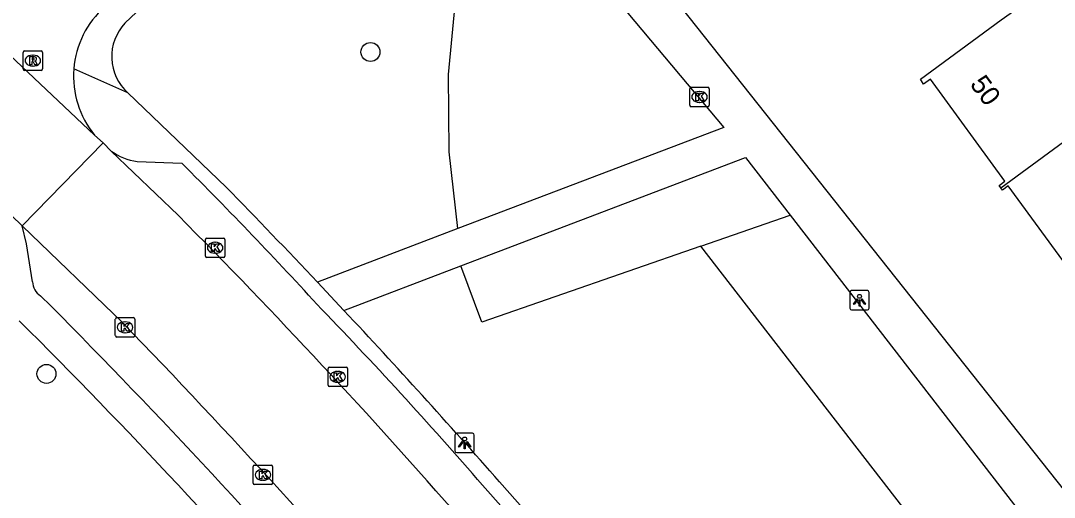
# Model space of a CAD drawing. Extents: x 157466 to 158888, y 383063 to 384677.
# Drawn here: x 157906 to 157959.2, y 383558 to 383582.5 of the extents above; entities that cross this region are included whole.
import ezdxf

# ---------------------------------------------------------------- set-up
doc = ezdxf.new("R2010")
doc.units = 0
for name, color, linetype in [('IMGEO_Boom', 7, 'Continuous'), ('IMGEO_Groenvoorziening', 7, 'Continuous'), ('IMGEO_Kolk', 7, 'Continuous'), ('IMGEO_Lichtpunt', 7, 'Continuous'), ('IMGEO_Pand', 7, 'Continuous'), ('IMGEO_Pand_nummerreeks', 7, 'Continuous'), ('IMGEO_Rijbaan_lokaal_gesloten', 7, 'Continuous'), ('IMGEO_Rijbaan_lokaal_open', 7, 'Continuous'), ('IMGEO_Rioolput', 7, 'Continuous'), ('IMGEO_Voetpad_open', 7, 'Continuous')]:
    doc.layers.add(name, color=color, linetype=linetype)

msp = doc.modelspace()

# ---------------------------------------------------------------- linework, layer by layer
at = {"layer": 'IMGEO_Boom'}
for centre in [(157923.97, 383580.908), (157907.284, 383564.335)]:
    msp.add_circle(centre, 0.489, dxfattribs=at)
at = {"layer": 'IMGEO_Groenvoorziening'}
for points in [[(157928.475, 383571.812), (157928.023, 383575.761), (157927.986, 383579.748), (157928.366, 383583.717), (157929.159, 383587.625), (157930.226, 383591.278)], [(157940.99, 383570.919), (157945.586, 383572.515)], [(157940.99, 383570.919), (157929.71, 383567.004), (157928.628, 383569.893)], [(157958.328, 383548.511), (157940.99, 383570.919)]]:
    msp.add_lwpolyline(points, dxfattribs=at)
at = {"layer": 'IMGEO_Kolk'}
for p, q in [((157940.418, 383578.167), (157940.418, 383579.019)), ((157940.493, 383579.093), (157941.345, 383579.093)), ((157941.419, 383579.019), (157941.419, 383578.167)), ((157940.906, 383578.873), (157940.931, 383578.873)), ((157941.345, 383578.093), (157940.493, 383578.093)), ((157940.929, 383578.313), (157940.904, 383578.313)), ((157915.471, 383570.403), (157915.471, 383571.255)), ((157915.546, 383571.329), (157916.398, 383571.329)), ((157915.959, 383571.109), (157915.984, 383571.109)), ((157916.472, 383571.255), (157916.472, 383570.403)), ((157915.982, 383570.549), (157915.957, 383570.549)), ((157916.398, 383570.329), (157915.546, 383570.329)), ((157910.905, 383567.233), (157911.757, 383567.233)), ((157910.83, 383566.307), (157910.83, 383567.159)), ((157911.318, 383567.013), (157911.343, 383567.013)), ((157911.831, 383567.159), (157911.831, 383566.307)), ((157911.757, 383566.233), (157910.905, 383566.233)), ((157911.341, 383566.453), (157911.316, 383566.453)), ((157921.786, 383563.758), (157921.786, 383564.61)), ((157921.861, 383564.684), (157922.713, 383564.684)), ((157922.787, 383564.61), (157922.787, 383563.758)), ((157922.274, 383564.464), (157922.299, 383564.464)), ((157922.713, 383563.684), (157921.861, 383563.684)), ((157922.297, 383563.904), (157922.272, 383563.904)), ((157917.931, 383558.708), (157917.931, 383559.56)), ((157918.006, 383559.634), (157918.858, 383559.634)), ((157918.419, 383559.414), (157918.444, 383559.414)), ((157918.932, 383559.56), (157918.932, 383558.708)), ((157918.442, 383558.854), (157918.417, 383558.854)), ((157918.858, 383558.634), (157918.006, 383558.634))]:
    msp.add_line(p, q, dxfattribs=at)
for points in [[(157940.418, 383578.167), (157940.418, 383579.019)], [(157940.493, 383579.093), (157941.345, 383579.093)], [(157941.419, 383579.019), (157941.419, 383578.167)], [(157940.739, 383578.793), (157940.862, 383578.793), (157940.862, 383578.642), (157940.992, 383578.793), (157941.156, 383578.793), (157941.01, 383578.642), (157941.163, 383578.393), (157941.011, 383578.393), (157940.926, 383578.557), (157940.862, 383578.49), (157940.862, 383578.393), (157940.739, 383578.393), (157940.739, 383578.793)], [(157941.345, 383578.093), (157940.493, 383578.093)], [(157915.471, 383570.403), (157915.471, 383571.255)], [(157915.546, 383571.329), (157916.398, 383571.329)], [(157915.792, 383571.029), (157915.915, 383571.029), (157915.915, 383570.878), (157916.045, 383571.029), (157916.209, 383571.029), (157916.063, 383570.878), (157916.216, 383570.629), (157916.064, 383570.629), (157915.979, 383570.793), (157915.915, 383570.726), (157915.915, 383570.629), (157915.792, 383570.629), (157915.792, 383571.029)], [(157916.472, 383571.255), (157916.472, 383570.403)], [(157916.398, 383570.329), (157915.546, 383570.329)], [(157910.905, 383567.233), (157911.757, 383567.233)], [(157910.83, 383566.307), (157910.83, 383567.159)], [(157911.151, 383566.933), (157911.274, 383566.933), (157911.274, 383566.782), (157911.404, 383566.933), (157911.568, 383566.933), (157911.422, 383566.782), (157911.575, 383566.533), (157911.423, 383566.533), (157911.338, 383566.697), (157911.274, 383566.63), (157911.274, 383566.533), (157911.151, 383566.533), (157911.151, 383566.933)], [(157911.831, 383567.159), (157911.831, 383566.307)], [(157911.757, 383566.233), (157910.905, 383566.233)], [(157921.786, 383563.758), (157921.786, 383564.61)], [(157921.861, 383564.684), (157922.713, 383564.684)], [(157922.787, 383564.61), (157922.787, 383563.758)], [(157922.107, 383564.384), (157922.23, 383564.384), (157922.23, 383564.233), (157922.36, 383564.384), (157922.524, 383564.384), (157922.378, 383564.233), (157922.531, 383563.984), (157922.379, 383563.984), (157922.294, 383564.148), (157922.23, 383564.081), (157922.23, 383563.984), (157922.107, 383563.984), (157922.107, 383564.384)], [(157922.713, 383563.684), (157921.861, 383563.684)], [(157917.931, 383558.708), (157917.931, 383559.56)], [(157918.006, 383559.634), (157918.858, 383559.634)], [(157918.252, 383559.334), (157918.375, 383559.334), (157918.375, 383559.183), (157918.505, 383559.334), (157918.669, 383559.334), (157918.523, 383559.183), (157918.676, 383558.934), (157918.524, 383558.934), (157918.439, 383559.098), (157918.375, 383559.031), (157918.375, 383558.934), (157918.252, 383558.934), (157918.252, 383559.334)], [(157918.932, 383559.56), (157918.932, 383558.708)], [(157918.858, 383558.634), (157918.006, 383558.634)]]:
    msp.add_lwpolyline(points, dxfattribs=at)
for centre, start, end in [((157940.495, 383579.017), 91.552, 178.448), ((157940.495, 383579.017), 91.552, 178.448), ((157941.343, 383579.017), 1.552, 88.448), ((157941.343, 383579.017), 1.552, 88.448), ((157940.495, 383578.169), 181.552, 268.448), ((157940.495, 383578.169), 181.552, 268.448), ((157941.343, 383578.169), 271.552, 358.448), ((157941.343, 383578.169), 271.552, 358.448), ((157915.548, 383571.253), 91.552, 178.448), ((157915.548, 383571.253), 91.552, 178.448), ((157916.396, 383571.253), 1.552, 88.448), ((157916.396, 383571.253), 1.552, 88.448), ((157915.548, 383570.405), 181.552, 268.448), ((157915.548, 383570.405), 181.552, 268.448), ((157916.396, 383570.405), 271.552, 358.448), ((157916.396, 383570.405), 271.552, 358.448), ((157910.907, 383567.157), 91.552, 178.448), ((157910.907, 383567.157), 91.552, 178.448), ((157911.755, 383567.157), 1.552, 88.448), ((157911.755, 383567.157), 1.552, 88.448), ((157910.907, 383566.309), 181.552, 268.448), ((157910.907, 383566.309), 181.552, 268.448), ((157911.755, 383566.309), 271.552, 358.448), ((157911.755, 383566.309), 271.552, 358.448), ((157921.863, 383564.608), 91.552, 178.448), ((157921.863, 383564.608), 91.552, 178.448), ((157922.711, 383564.608), 1.552, 88.448), ((157922.711, 383564.608), 1.552, 88.448), ((157921.863, 383563.76), 181.552, 268.448), ((157921.863, 383563.76), 181.552, 268.448), ((157922.711, 383563.76), 271.552, 358.448), ((157922.711, 383563.76), 271.552, 358.448), ((157918.008, 383559.558), 91.552, 178.448), ((157918.008, 383559.558), 91.552, 178.448), ((157918.856, 383559.558), 1.552, 88.448), ((157918.856, 383559.558), 1.552, 88.448), ((157918.008, 383558.71), 181.552, 268.448), ((157918.008, 383558.71), 181.552, 268.448), ((157918.856, 383558.71), 271.552, 358.448), ((157918.856, 383558.71), 271.552, 358.448)]:
    msp.add_arc(centre, 0.0765, start, end, dxfattribs=at)
for centre, major_axis, ratio, start_param, end_param in [((157940.905, 383578.593), (-0.387, 0.002), 0.722429, 4.712389, 7.853982), ((157940.93, 383578.593), (-0.39, 0.002), 0.717154, 1.570796, 4.712389), ((157915.958, 383570.829), (-0.387, 0.002), 0.722429, 4.712389, 7.853982), ((157915.983, 383570.829), (-0.39, 0.002), 0.717154, 1.570796, 4.712389), ((157911.317, 383566.733), (-0.387, 0.002), 0.722429, 4.712389, 7.853982), ((157911.342, 383566.733), (-0.39, 0.002), 0.717154, 1.570796, 4.712389), ((157922.273, 383564.184), (-0.387, 0.002), 0.722429, 4.712389, 7.853982), ((157922.298, 383564.184), (-0.39, 0.002), 0.717154, 1.570796, 4.712389), ((157918.418, 383559.134), (-0.387, 0.002), 0.722429, 4.712389, 7.853982), ((157918.443, 383559.134), (-0.39, 0.002), 0.717154, 1.570796, 4.712389)]:
    msp.add_ellipse(centre, major_axis=major_axis, ratio=ratio, start_param=start_param, end_param=end_param, dxfattribs=at)
at = {"layer": 'IMGEO_Lichtpunt'}
for p, q in [((157948.663, 383568.53), (157948.663, 383567.723)), ((157948.663, 383568.53), (157948.663, 383567.723)), ((157949.565, 383568.625), (157948.757, 383568.625)), ((157949.565, 383568.625), (157948.757, 383568.625)), ((157949.659, 383567.723), (157949.659, 383568.53)), ((157949.659, 383567.723), (157949.659, 383568.53)), ((157948.757, 383567.629), (157949.565, 383567.629)), ((157948.757, 383567.629), (157949.565, 383567.629)), ((157928.324, 383561.186), (157928.324, 383560.379)), ((157928.324, 383561.186), (157928.324, 383560.379)), ((157929.226, 383561.281), (157928.418, 383561.281)), ((157929.226, 383561.281), (157928.418, 383561.281)), ((157929.32, 383560.379), (157929.32, 383561.186)), ((157929.32, 383560.379), (157929.32, 383561.186)), ((157928.418, 383560.285), (157929.226, 383560.285)), ((157928.418, 383560.285), (157929.226, 383560.285))]:
    msp.add_line(p, q, dxfattribs=at)
for points in [[(157949.037, 383568.194), (157949.076, 383568.166), (157948.888, 383567.904), (157948.85, 383567.931), (157949.037, 383568.194)], [(157949.139, 383568.146), (157949.186, 383568.146), (157949.186, 383567.824), (157949.139, 383567.824), (157949.139, 383568.146)], [(157949.249, 383568.166), (157949.287, 383568.193), (157949.474, 383567.931), (157949.435, 383567.903), (157949.249, 383568.166)], [(157928.698, 383560.85), (157928.737, 383560.822), (157928.549, 383560.56), (157928.511, 383560.587), (157928.698, 383560.85)], [(157928.91, 383560.822), (157928.948, 383560.849), (157929.135, 383560.587), (157929.096, 383560.559), (157928.91, 383560.822)], [(157928.8, 383560.802), (157928.847, 383560.802), (157928.847, 383560.48), (157928.8, 383560.48), (157928.8, 383560.802)]]:
    msp.add_lwpolyline(points, dxfattribs=at)
for centre in [(157949.162, 383568.328), (157928.823, 383560.984)]:
    msp.add_circle(centre, 0.0994, dxfattribs=at)
for centre, start, end in [((157948.757, 383568.53), 90, 180), ((157948.757, 383568.53), 90, 180), ((157949.565, 383568.53), 0, 90), ((157949.565, 383568.53), 0, 90), ((157948.757, 383567.723), 180, 270), ((157948.757, 383567.723), 180, 270), ((157949.565, 383567.723), 270, 0), ((157949.565, 383567.723), 270, 360), ((157928.418, 383561.186), 90, 180), ((157928.418, 383561.186), 90, 180), ((157929.226, 383561.186), 0, 90), ((157929.226, 383561.186), 0, 90), ((157928.418, 383560.379), 180, 270), ((157928.418, 383560.379), 180, 270), ((157929.226, 383560.379), 270, 0), ((157929.226, 383560.379), 270, 360)]:
    msp.add_arc(centre, 0.0946, start, end, dxfattribs=at)
at = {"layer": 'IMGEO_Pand'}
for points in [[(157956.438, 383573.916), (157956.352, 383574.034), (157956.652, 383574.254), (157952.811, 383579.511), (157952.465, 383579.258), (157952.296, 383579.513), (157956.464, 383582.559), (157959.6, 383584.804), (157960.494, 383585.425), (157964.467, 383579.704), (157962.132, 383578.082)], [(157956.438, 383573.916), (157962.132, 383578.082)], [(157960.458, 383568.444), (157960.377, 383568.555), (157960.662, 383568.764), (157956.824, 383574.016), (157956.525, 383573.797), (157956.438, 383573.916)]]:
    msp.add_lwpolyline(points, dxfattribs=at)
at = {"layer": 'IMGEO_Rijbaan_lokaal_gesloten'}
for points in [[(157906.03, 383571.953), (157899.009, 383578.742)], [(157909.762, 383576.631), (157910.21, 383576.235)], [(157910.21, 383576.235), (157906.03, 383571.953)], [(157910.21, 383576.235), (157910.614, 383575.809)], [(157914.059, 383572.509), (157910.614, 383575.809)], [(157906.03, 383571.953), (157911.207, 383566.973)]]:
    msp.add_lwpolyline(points, dxfattribs=at)
for centre, radius, start, end in [((157670.374, 383331.059), 343.046, 41.15297, 44.73599), ((157597.948, 383264.726), 435.298, 40.85464, 43.97501)]:
    msp.add_arc(centre, radius, start, end, dxfattribs=at)
at = {"layer": 'IMGEO_Rijbaan_lokaal_open'}
msp.add_lwpolyline([(157899.448, 383586.355), (157909.762, 383576.631)], dxfattribs=at)
for centre, radius, start, end in [((157913.457, 383579.663), 4.779, 131.6238, 175.5044), ((157913.459, 383579.664), 4.782, 175.511, 219.3597)]:
    msp.add_arc(centre, radius, start, end, dxfattribs=at)
at = {"layer": 'IMGEO_Rioolput'}
for p, q in [((157906.08, 383580.038), (157906.08, 383580.89)), ((157906.155, 383580.964), (157907.007, 383580.964)), ((157906.568, 383580.744), (157906.593, 383580.744)), ((157907.081, 383580.89), (157907.081, 383580.038)), ((157906.591, 383580.184), (157906.566, 383580.184)), ((157907.007, 383579.964), (157906.155, 383579.964))]:
    msp.add_line(p, q, dxfattribs=at)
for points in [[(157906.08, 383580.038), (157906.08, 383580.89)], [(157906.155, 383580.964), (157907.007, 383580.964)], [(157906.669, 383580.662), (157906.417, 383580.664), (157906.417, 383580.264)], [(157906.595, 383580.583), (157906.541, 383580.583), (157906.541, 383580.502)], [(157907.081, 383580.89), (157907.081, 383580.038)], [(157906.417, 383580.264), (157906.541, 383580.264), (157906.541, 383580.426), (157906.552, 383580.426)], [(157906.541, 383580.502), (157906.593, 383580.502)], [(157906.599, 383580.397), (157906.67, 383580.264), (157906.81, 383580.264), (157906.745, 383580.39)], [(157907.007, 383579.964), (157906.155, 383579.964)]]:
    msp.add_lwpolyline(points, dxfattribs=at)
for centre, radius, start, end in [((157906.157, 383580.888), 0.0765, 91.552, 178.448), ((157906.157, 383580.888), 0.0765, 91.552, 178.448), ((157906.601, 383580.487), 0.0964, 77.0061, 93.1865), ((157906.615, 383580.544), 0.0378, 276.6634, 79.6772), ((157906.668, 383580.552), 0.109, 350.3612, 89.416), ((157906.666, 383580.552), 0.112, 277.5842, 350.9817), ((157907.005, 383580.888), 0.0765, 1.552, 88.448), ((157907.005, 383580.888), 0.0765, 1.552, 88.448), ((157906.157, 383580.04), 0.0765, 181.552, 268.448), ((157906.157, 383580.04), 0.0765, 181.552, 268.448), ((157906.551, 383580.373), 0.0533, 26.0293, 88.6989), ((157906.577, 383580.691), 0.19, 274.7715, 282.9687), ((157906.65, 383580.337), 0.108, 29.5134, 73.7905), ((157907.005, 383580.04), 0.0765, 271.552, 358.448), ((157907.005, 383580.04), 0.0765, 271.552, 358.448)]:
    msp.add_arc(centre, radius, start, end, dxfattribs=at)
for centre, major_axis, ratio, start_param, end_param in [((157906.567, 383580.464), (-0.387, 0.002), 0.722429, 4.712389, 7.853982), ((157906.592, 383580.464), (-0.39, 0.002), 0.717154, 1.570796, 4.712389)]:
    msp.add_ellipse(centre, major_axis=major_axis, ratio=ratio, start_param=start_param, end_param=end_param, dxfattribs=at)
at = {"layer": 'IMGEO_Voetpad_open'}
for points in [[(157929.336, 383596.06), (157933.255, 383591.676), (157962.879, 383554.327), (157965.119, 383551.269), (157982.271, 383527.85), (157983.448, 383526.155)], [(157911.326, 383582.396), (157914.938, 383585.818), (157917.448, 383586.608), (157926.692, 383595.556), (157927.517, 383594.557)], [(157930.226, 383591.278), (157931.114, 383590.203), (157942.172, 383577.023), (157928.475, 383571.812)], [(157911.474, 383578.807), (157908.692, 383580.038)], [(157916.537, 383573.952), (157911.474, 383578.807)], [(157911.958, 383575.271), (157914.258, 383575.177)], [(157928.628, 383569.893), (157943.293, 383575.479), (157945.586, 383572.515)], [(157945.586, 383572.515), (157962.014, 383551.283), (157958.328, 383548.511)], [(157906.568, 383569.077), (157906.262, 383571.026), (157906.03, 383571.953)], [(157928.475, 383571.812), (157921.236, 383569.058)], [(157922.608, 383567.6), (157928.628, 383569.893)], [(157922.608, 383567.6), (157921.236, 383569.058)], [(157947.148, 383540.101), (157930.621, 383558.778)], [(157930.01, 383558.3), (157983.378, 383498.016), (157992.065, 383488.205), (157997.202, 383482.054), (158000.095, 383477.951)]]:
    msp.add_lwpolyline(points, dxfattribs=at)
for centre, radius, start, end in [((157913.155, 383580.674), 2.512, 136.7247, 227.9981), ((157912.412, 383578.354), 3.116, 234.7523, 261.6155), ((157760.351, 383420.535), 218.177, 42.40719, 45.13648), ((157632.646, 383296.67), 396.837, 43.34569, 44.32529), ((157907.444, 383569.103), 0.877, 181.68, 237.7925), ((157662.739, 383324.234), 345.326, 41.01621, 44.98701), ((157752.123, 383404.384), 235.232, 40.86792, 43.96058), ((157619.675, 383284.397), 414.696, 41.42545, 43.07212), ((157685.702, 383345.844), 312.122, 40.81626, 45.13656)]:
    msp.add_arc(centre, radius, start, end, dxfattribs=at)

# ---------------------------------------------------------------- texts
at = {"layer": 'IMGEO_Pand_nummerreeks'}
msp.add_text('50', height=1, rotation=306.3393, dxfattribs=at).set_placement((157954.814, 383579.243))

doc.saveas('drawing.dxf')
